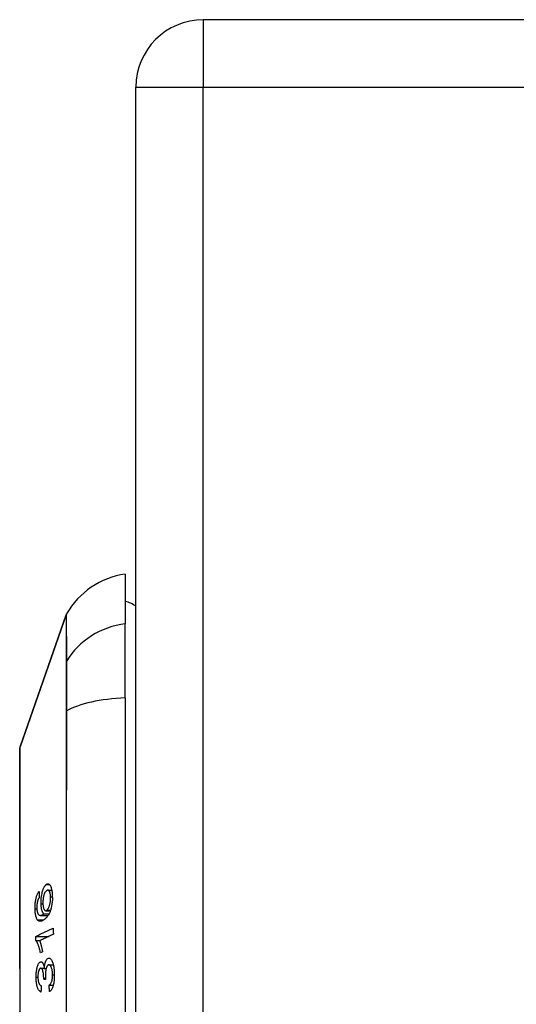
# Model space of a CAD drawing. Header units: inches. Extents: x 17 to 570, y 51 to 268.
# Tile 276 of 376: x 333.381 to 334.111, y 177.838 to 179.283. Entities that reach past the tile are written whole.
import ezdxf

# ---------------------------------------------------------------- set-up
doc = ezdxf.new("R2010")
doc.units = ezdxf.units.IN
doc.header["$MEASUREMENT"] = 0
doc.layers.add('Visible Edges(ANSI)', color=7, linetype='Continuous', lineweight=25)
doc.layers.add('Visible Tangent Edges(ANSI)', color=7, linetype='Continuous', lineweight=25)

msp = doc.modelspace()

# ---------------------------------------------------------------- linework, layer by layer
at = {"layer": 'Visible Edges(ANSI)'}
for p, q in [((334.4861, 179.2831), (333.6511, 179.2831)), ((333.5521, 147.4641), (333.5521, 179.1841)), ((333.5364, 178.4694), (333.5364, 178.3966)), ((333.3818, 178.2159), (333.4495, 178.4095)), ((333.5364, 178.2878), (333.5364, 178.3966)), ((333.5364, 178.2878), (333.5364, 177.4304)), ((333.4227, 178.0057), (333.4284, 178.0057)), ((333.4117, 177.9685), (333.4232, 177.9685)), ((333.4167, 177.9709), (333.4246, 177.9709)), ((333.4196, 177.9754), (333.4265, 177.9754)), ((333.4049, 177.9377), (333.4242, 177.9377)), ((333.4049, 177.9318), (333.4118, 177.9318)), ((333.4149, 177.915), (333.4118, 177.9135)), ((333.4244, 177.8959), (333.4307, 177.8959)), ((333.4124, 177.891), (333.4175, 177.891)), ((333.4175, 177.8908), (333.4202, 177.8908)), ((333.4166, 177.8748), (333.4194, 177.8748)), ((333.4194, 177.8742), (333.4166, 177.8748)), ((333.4246, 177.8659), (333.4306, 177.8659))]:
    msp.add_line(p, q, dxfattribs=at)
at = {"layer": 'Visible Edges(ANSI)', "flags": 128}
for points in [[(333.3815, 178.2143), (333.3815, 178.2139), (333.3815, 178.2126), (333.3815, 178.2105), (333.3815, 178.2075), (333.3815, 178.2037), (333.3814, 178.199), (333.3814, 178.1935), (333.3814, 178.1873), (333.3814, 178.1803), (333.3814, 178.1724), (333.3814, 178.1638), (333.3813, 178.1545), (333.3813, 178.1444), (333.3813, 178.1336), (333.3813, 178.1222), (333.3813, 178.1102), (333.3813, 178.0977), (333.3813, 178.0845), (333.3813, 178.0708), (333.3813, 178.0566), (333.3814, 178.0418), (333.3814, 178.0266), (333.3814, 178.011), (333.3814, 177.995), (333.3814, 177.9786), (333.3814, 177.962), (333.3815, 177.9452), (333.3815, 177.9283), (333.3815, 177.9111), (333.3815, 177.8938), (333.3815, 177.8763), (333.3815, 177.8588), (333.3815, 177.8413), (333.3815, 177.8239)], [(333.4127, 177.9856), (333.4127, 177.9883), (333.4128, 177.991), (333.413, 177.9937), (333.4133, 177.9963), (333.4137, 177.9988), (333.4141, 178.0008), (333.4145, 178.0024), (333.4148, 178.0035), (333.415, 178.0044), (333.4153, 178.0053), (333.4156, 178.0062), (333.4159, 178.007), (333.4162, 178.0078), (333.4165, 178.0086), (333.4169, 178.0093), (333.4172, 178.0099), (333.4175, 178.0105), (333.4179, 178.0111), (333.4182, 178.0116), (333.4186, 178.0121), (333.419, 178.0126), (333.4193, 178.013), (333.4197, 178.0133), (333.4201, 178.0137)], [(333.4201, 178.0137), (333.4206, 178.0141), (333.4211, 178.0144), (333.4216, 178.0146), (333.4222, 178.0148), (333.4227, 178.0148), (333.4232, 178.0148), (333.4237, 178.0146), (333.4242, 178.0144), (333.4248, 178.0141), (333.4253, 178.0136), (333.4259, 178.0128), (333.4265, 178.0118), (333.4271, 178.0107), (333.4275, 178.0095), (333.4278, 178.0084), (333.4281, 178.0074), (333.4283, 178.0064), (333.4285, 178.0053), (333.4287, 178.0042), (333.4288, 178.0031), (333.429, 178.0019), (333.4291, 178.0007), (333.4292, 177.9994), (333.4292, 177.9981)], [(333.404, 177.9779), (333.4039, 177.9792), (333.4039, 177.9805), (333.404, 177.9818), (333.404, 177.9831), (333.4041, 177.9845), (333.4042, 177.9858), (333.4043, 177.9871), (333.4045, 177.9885), (333.4047, 177.9897), (333.4049, 177.991), (333.4051, 177.9922), (333.4054, 177.9934), (333.4056, 177.9946), (333.4059, 177.9957), (333.4062, 177.9967), (333.4066, 177.9977), (333.4069, 177.9986), (333.4073, 177.9995), (333.4077, 178.0003), (333.408, 178.0011), (333.4084, 178.0018), (333.4088, 178.0024), (333.4092, 178.003), (333.4096, 178.0035)], [(333.4101, 177.9949), (333.4099, 177.9947), (333.4098, 177.9946), (333.4097, 177.9944), (333.4096, 177.9942), (333.4095, 177.994), (333.4094, 177.9938), (333.4093, 177.9936), (333.4092, 177.9934), (333.409, 177.9932), (333.4089, 177.993), (333.4088, 177.9927), (333.4087, 177.9925), (333.4086, 177.9923), (333.4085, 177.9921), (333.4084, 177.9918), (333.4083, 177.9916), (333.4082, 177.9913), (333.4081, 177.9911), (333.408, 177.9908), (333.4079, 177.9905), (333.4078, 177.9903), (333.4077, 177.99), (333.4076, 177.9897), (333.4075, 177.9894)], [(333.4096, 178.0035), (333.4097, 178.0031), (333.4097, 178.0028), (333.4097, 178.0024), (333.4097, 178.0021), (333.4097, 178.0017), (333.4097, 178.0014), (333.4098, 178.001), (333.4098, 178.0006), (333.4098, 178.0003), (333.4098, 177.9999), (333.4098, 177.9996), (333.4098, 177.9992), (333.4099, 177.9989), (333.4099, 177.9985), (333.4099, 177.9981), (333.4099, 177.9978), (333.4099, 177.9974), (333.4099, 177.9971), (333.41, 177.9967), (333.41, 177.9963), (333.41, 177.996), (333.41, 177.9956), (333.41, 177.9953), (333.4101, 177.9949)], [(333.4205, 178.0047), (333.4201, 178.0043), (333.4196, 178.0038), (333.4192, 178.0033), (333.4188, 178.0027), (333.4184, 178.0021), (333.418, 178.0013), (333.4176, 178.0005), (333.4173, 177.9995), (333.4169, 177.9985), (333.4167, 177.9976), (333.4164, 177.9967), (333.4162, 177.9958), (333.4161, 177.9951), (333.416, 177.9943), (333.4158, 177.9935), (333.4157, 177.9927), (333.4156, 177.9919), (333.4156, 177.991), (333.4155, 177.9902), (333.4155, 177.9894), (333.4154, 177.9885), (333.4154, 177.9877), (333.4154, 177.9869), (333.4155, 177.9861)], [(333.4292, 177.9981), (333.4293, 177.9917), (333.4287, 177.9852), (333.4277, 177.9793), (333.4267, 177.9758), (333.4263, 177.9746), (333.4259, 177.9737), (333.4255, 177.9728), (333.4252, 177.9719), (333.4248, 177.9711), (333.4244, 177.9704), (333.4239, 177.9697), (333.4235, 177.969), (333.4231, 177.9684), (333.4227, 177.9678), (333.4223, 177.9672), (333.4218, 177.9666), (333.4214, 177.9661), (333.4209, 177.9656), (333.4205, 177.9651), (333.42, 177.9647), (333.4196, 177.9642), (333.4192, 177.9638), (333.4187, 177.9634), (333.4183, 177.963)], [(333.4267, 177.9958), (333.4267, 177.9966), (333.4267, 177.9973), (333.4266, 177.998), (333.4265, 177.9987), (333.4264, 177.9993), (333.4263, 178), (333.4262, 178.0006), (333.426, 178.0012), (333.4259, 178.0017), (333.4257, 178.0022), (333.4256, 178.0027), (333.4254, 178.0031), (333.4252, 178.0035), (333.425, 178.0039), (333.4248, 178.0042), (333.4245, 178.0046), (333.4242, 178.005), (333.4238, 178.0053), (333.4233, 178.0056), (333.4227, 178.0057), (333.4222, 178.0056), (333.4216, 178.0054), (333.4211, 178.0051), (333.4205, 178.0047)], [(333.4214, 177.9762), (333.4218, 177.9765), (333.4222, 177.9769), (333.4225, 177.9774), (333.4229, 177.9779), (333.4233, 177.9785), (333.4236, 177.9792), (333.424, 177.9799), (333.4243, 177.9807), (333.4247, 177.9815), (333.425, 177.9823), (333.4253, 177.9833), (333.4256, 177.9842), (333.4258, 177.9853), (333.426, 177.9864), (333.4262, 177.9874), (333.4264, 177.9885), (333.4265, 177.9895), (333.4266, 177.9905), (333.4267, 177.9914), (333.4267, 177.9923), (333.4268, 177.9932), (333.4268, 177.9941), (333.4268, 177.995), (333.4267, 177.9958)], [(333.4075, 177.9894), (333.4074, 177.989), (333.4074, 177.9886), (333.4073, 177.9882), (333.4072, 177.9878), (333.4071, 177.9874), (333.407, 177.987), (333.407, 177.9866), (333.4069, 177.9862), (333.4068, 177.9858), (333.4068, 177.9854), (333.4067, 177.985), (333.4067, 177.9846), (333.4066, 177.9841), (333.4066, 177.9837), (333.4065, 177.9833), (333.4065, 177.9828), (333.4065, 177.9824), (333.4065, 177.982), (333.4065, 177.9815), (333.4064, 177.9811), (333.4064, 177.9807), (333.4064, 177.9802), (333.4064, 177.9798), (333.4065, 177.9794)], [(333.4167, 177.9709), (333.4165, 177.9711), (333.4162, 177.9714), (333.416, 177.9716), (333.4158, 177.9719), (333.4156, 177.9723), (333.4154, 177.9726), (333.4152, 177.973), (333.415, 177.9734), (333.4148, 177.9739), (333.4146, 177.9743), (333.4144, 177.9749), (333.4142, 177.9754), (333.414, 177.9761), (333.4138, 177.9768), (333.4136, 177.9775), (333.4135, 177.9783), (333.4133, 177.9791), (333.4132, 177.98), (333.4131, 177.9809), (333.413, 177.9818), (333.4129, 177.9827), (333.4128, 177.9837), (333.4128, 177.9846), (333.4127, 177.9856)], [(333.4155, 177.9861), (333.4155, 177.9847), (333.4156, 177.9834), (333.4158, 177.9821), (333.416, 177.981), (333.4162, 177.9799), (333.4165, 177.9789), (333.4168, 177.9782), (333.4171, 177.9776), (333.4173, 177.9771), (333.4176, 177.9767), (333.4178, 177.9764), (333.4181, 177.9761), (333.4183, 177.9759), (333.4186, 177.9757), (333.4189, 177.9755), (333.4191, 177.9754), (333.4194, 177.9754), (333.4197, 177.9754), (333.42, 177.9754), (333.4203, 177.9755), (333.4205, 177.9756), (333.4208, 177.9758), (333.4211, 177.976), (333.4214, 177.9762)], [(333.4074, 177.9621), (333.4071, 177.9624), (333.4069, 177.9628), (333.4067, 177.9632), (333.4064, 177.9637), (333.4062, 177.9642), (333.406, 177.9647), (333.4058, 177.9652), (333.4056, 177.9658), (333.4054, 177.9663), (333.4052, 177.967), (333.4051, 177.9676), (333.4049, 177.9683), (333.4048, 177.969), (333.4047, 177.9697), (333.4045, 177.9704), (333.4044, 177.9712), (333.4043, 177.972), (333.4043, 177.9728), (333.4042, 177.9736), (333.4041, 177.9744), (333.4041, 177.9753), (333.404, 177.9761), (333.404, 177.977), (333.404, 177.9779)], [(333.4065, 177.9794), (333.4065, 177.979), (333.4065, 177.9787), (333.4065, 177.9784), (333.4065, 177.9781), (333.4065, 177.9777), (333.4066, 177.9774), (333.4066, 177.9771), (333.4066, 177.9768), (333.4066, 177.9765), (333.4067, 177.9762), (333.4067, 177.9759), (333.4068, 177.9756), (333.4068, 177.9753), (333.4069, 177.975), (333.4069, 177.9748), (333.407, 177.9745), (333.407, 177.9743), (333.4071, 177.974), (333.4071, 177.9738), (333.4072, 177.9735), (333.4073, 177.9733), (333.4073, 177.9731), (333.4074, 177.9729), (333.4075, 177.9726)], [(333.4075, 177.9726), (333.408, 177.9713), (333.4087, 177.9703), (333.4093, 177.9695), (333.41, 177.969), (333.4107, 177.9686), (333.4113, 177.9685), (333.4118, 177.9685), (333.4121, 177.9685), (333.4124, 177.9685), (333.4127, 177.9686), (333.4129, 177.9687), (333.4132, 177.9688), (333.4135, 177.9689), (333.4138, 177.969), (333.4141, 177.9691), (333.4144, 177.9693), (333.4147, 177.9695), (333.415, 177.9696), (333.4153, 177.9698), (333.4156, 177.97), (333.4158, 177.9702), (333.4161, 177.9704), (333.4164, 177.9706), (333.4167, 177.9709)], [(333.4183, 177.963), (333.4178, 177.9627), (333.4173, 177.9623), (333.4168, 177.9619), (333.4163, 177.9616), (333.4158, 177.9613), (333.4153, 177.961), (333.4148, 177.9607), (333.4143, 177.9605), (333.4139, 177.9603), (333.4134, 177.9601), (333.4129, 177.96), (333.4124, 177.9599), (333.412, 177.9598), (333.4115, 177.9598), (333.4111, 177.9598), (333.4106, 177.9599), (333.4102, 177.96), (333.4098, 177.9601), (333.4094, 177.9603), (333.4089, 177.9605), (333.4085, 177.9608), (333.4081, 177.9612), (333.4077, 177.9616), (333.4074, 177.9621)], [(333.4049, 177.9377), (333.4059, 177.9382), (333.407, 177.9387), (333.4081, 177.9392), (333.4091, 177.9397), (333.4102, 177.9403), (333.4113, 177.9408), (333.4123, 177.9413), (333.4134, 177.9418), (333.4145, 177.9423), (333.4156, 177.9428), (333.4167, 177.9433), (333.4177, 177.9438), (333.4188, 177.9443), (333.4199, 177.9449), (333.421, 177.9454), (333.422, 177.9459), (333.4231, 177.9464), (333.4242, 177.9469), (333.4253, 177.9474), (333.4263, 177.9479), (333.4274, 177.9484), (333.4285, 177.9489), (333.4295, 177.9494), (333.4306, 177.9499)], [(333.4049, 177.9318), (333.4049, 177.9321), (333.4049, 177.9323), (333.4049, 177.9326), (333.4049, 177.9328), (333.4049, 177.9331), (333.4049, 177.9333), (333.4049, 177.9336), (333.4049, 177.9338), (333.4049, 177.934), (333.4049, 177.9343), (333.4049, 177.9345), (333.4049, 177.9348), (333.4049, 177.935), (333.4049, 177.9353), (333.4049, 177.9355), (333.4049, 177.9358), (333.4049, 177.936), (333.4049, 177.9362), (333.4049, 177.9365), (333.4049, 177.9367), (333.4049, 177.937), (333.4049, 177.9372), (333.4049, 177.9375), (333.4049, 177.9377)], [(333.4308, 177.9408), (333.43, 177.9404), (333.4291, 177.9401), (333.4283, 177.9397), (333.4275, 177.9393), (333.4266, 177.9389), (333.4258, 177.9385), (333.4249, 177.9381), (333.4241, 177.9377), (333.4233, 177.9373), (333.4224, 177.9369), (333.4216, 177.9365), (333.4207, 177.9361), (333.4199, 177.9357), (333.4191, 177.9353), (333.4182, 177.9349), (333.4174, 177.9345), (333.4165, 177.9341), (333.4157, 177.9337), (333.4149, 177.9333), (333.414, 177.9329), (333.4132, 177.9325), (333.4123, 177.9321), (333.4115, 177.9317), (333.4107, 177.9313)], [(333.4306, 177.9499), (333.4306, 177.9495), (333.4306, 177.9492), (333.4306, 177.9488), (333.4306, 177.9484), (333.4306, 177.948), (333.4306, 177.9476), (333.4306, 177.9473), (333.4306, 177.9469), (333.4307, 177.9465), (333.4307, 177.9461), (333.4307, 177.9458), (333.4307, 177.9454), (333.4307, 177.945), (333.4307, 177.9446), (333.4307, 177.9442), (333.4307, 177.9439), (333.4307, 177.9435), (333.4307, 177.9431), (333.4307, 177.9427), (333.4308, 177.9424), (333.4308, 177.942), (333.4308, 177.9416), (333.4308, 177.9412), (333.4308, 177.9408)], [(333.4118, 177.9135), (333.4115, 177.915), (333.4112, 177.9164), (333.4109, 177.9177), (333.4106, 177.9189), (333.4103, 177.92), (333.41, 177.9211), (333.4097, 177.9221), (333.4094, 177.923), (333.4091, 177.9239), (333.4088, 177.9247), (333.4085, 177.9255), (333.4082, 177.9262), (333.4079, 177.9268), (333.4077, 177.9274), (333.4074, 177.928), (333.4072, 177.9285), (333.4069, 177.929), (333.4066, 177.9295), (333.4064, 177.93), (333.4061, 177.9304), (333.4058, 177.9308), (333.4055, 177.9312), (333.4052, 177.9315), (333.4049, 177.9318)], [(333.4107, 177.9313), (333.4108, 177.9309), (333.411, 177.9305), (333.4112, 177.9301), (333.4113, 177.9296), (333.4115, 177.9292), (333.4116, 177.9287), (333.4118, 177.9282), (333.4119, 177.9277), (333.4121, 177.9272), (333.4122, 177.9267), (333.4124, 177.9262), (333.4125, 177.9257), (333.4126, 177.9252), (333.4128, 177.9247), (333.4129, 177.9242), (333.4131, 177.9235), (333.4133, 177.9226), (333.4135, 177.9217), (333.4138, 177.9207), (333.414, 177.9197), (333.4142, 177.9186), (333.4145, 177.9174), (333.4147, 177.9162), (333.4149, 177.915)], [(333.4055, 177.8776), (333.4055, 177.8793), (333.4055, 177.8809), (333.4056, 177.8825), (333.4057, 177.8841), (333.4059, 177.8857), (333.4061, 177.8873), (333.4063, 177.8888), (333.4066, 177.8902), (333.4069, 177.8916), (333.4072, 177.8929), (333.4076, 177.8941), (333.408, 177.8952), (333.4084, 177.8962), (333.4087, 177.897), (333.4091, 177.8977), (333.4095, 177.8983), (333.4098, 177.8987), (333.4102, 177.8992), (333.4105, 177.8995), (333.4109, 177.8998), (333.4112, 177.9001), (333.4116, 177.9003), (333.4119, 177.9004), (333.4123, 177.9005)], [(333.4123, 177.9005), (333.4125, 177.9005), (333.4127, 177.9005), (333.413, 177.9004), (333.4132, 177.9004), (333.4135, 177.9003), (333.4137, 177.9002), (333.4139, 177.9), (333.4141, 177.8998), (333.4144, 177.8996), (333.4146, 177.8994), (333.4148, 177.8991), (333.415, 177.8988), (333.4153, 177.8984), (333.4155, 177.8979), (333.4158, 177.8975), (333.416, 177.8969), (333.4162, 177.8963), (333.4165, 177.8956), (333.4167, 177.8949), (333.4169, 177.8941), (333.4171, 177.8933), (333.4172, 177.8925), (333.4174, 177.8917), (333.4175, 177.8908)], [(333.4175, 177.8908), (333.4176, 177.8916), (333.4177, 177.8924), (333.4178, 177.8932), (333.4179, 177.8939), (333.418, 177.8947), (333.4181, 177.8954), (333.4182, 177.8961), (333.4184, 177.8968), (333.4185, 177.8975), (333.4187, 177.8982), (333.4188, 177.8988), (333.419, 177.8994), (333.4192, 177.9), (333.4194, 177.9006), (333.4197, 177.9013), (333.42, 177.902), (333.4204, 177.9027), (333.4208, 177.9034), (333.4213, 177.9041), (333.4219, 177.9046), (333.4224, 177.905), (333.4229, 177.9054), (333.4235, 177.9056), (333.424, 177.9057)], [(333.424, 177.8959), (333.4237, 177.8959), (333.4234, 177.8958), (333.4232, 177.8956), (333.4229, 177.8954), (333.4226, 177.8952), (333.4223, 177.8949), (333.422, 177.8946), (333.4217, 177.8942), (333.4215, 177.8938), (333.4212, 177.8933), (333.421, 177.8928), (333.4207, 177.8923), (333.4205, 177.8916), (333.4203, 177.891), (333.4201, 177.8902), (333.4199, 177.8894), (333.4196, 177.8884), (333.4195, 177.8874), (333.4193, 177.8863), (333.4192, 177.8852), (333.4191, 177.884), (333.419, 177.8829), (333.419, 177.8817), (333.419, 177.8806)], [(333.424, 177.9057), (333.4247, 177.9057), (333.4254, 177.9055), (333.4261, 177.9052), (333.4268, 177.9047), (333.4274, 177.904), (333.428, 177.9031), (333.4286, 177.9021), (333.4291, 177.9009), (333.4296, 177.8998), (333.43, 177.8986), (333.4303, 177.8976), (333.4306, 177.8965), (333.4308, 177.8955), (333.4311, 177.8944), (333.4313, 177.8932), (333.4315, 177.892), (333.4317, 177.8908), (333.4318, 177.8895), (333.4319, 177.8882), (333.432, 177.8869), (333.4321, 177.8856), (333.4322, 177.8842), (333.4322, 177.8829), (333.4322, 177.8815)], [(333.4296, 177.8812), (333.4296, 177.8824), (333.4295, 177.8836), (333.4294, 177.8848), (333.4293, 177.886), (333.4292, 177.887), (333.429, 177.8881), (333.4288, 177.8891), (333.4286, 177.89), (333.4283, 177.8909), (333.4281, 177.8916), (333.4278, 177.8923), (333.4276, 177.8929), (333.4273, 177.8934), (333.4271, 177.8939), (333.4268, 177.8943), (333.4265, 177.8947), (333.4262, 177.895), (333.4259, 177.8953), (333.4256, 177.8956), (333.4253, 177.8957), (333.425, 177.8958), (333.4247, 177.8959), (333.4244, 177.8959), (333.424, 177.8959)], [(333.4122, 177.891), (333.4119, 177.8909), (333.4116, 177.8908), (333.4114, 177.8907), (333.4111, 177.8905), (333.4109, 177.8902), (333.4106, 177.89), (333.4104, 177.8896), (333.4101, 177.8892), (333.4099, 177.8888), (333.4097, 177.8883), (333.4095, 177.8878), (333.4093, 177.8872), (333.4091, 177.8866), (333.4089, 177.8859), (333.4087, 177.8852), (333.4086, 177.8845), (333.4085, 177.8838), (333.4084, 177.883), (333.4083, 177.8822), (333.4082, 177.8814), (333.4082, 177.8806), (333.4081, 177.8798), (333.4081, 177.879), (333.4081, 177.8782)], [(333.4166, 177.8763), (333.4165, 177.8799), (333.4161, 177.8834), (333.4155, 177.8864), (333.4151, 177.8881), (333.4149, 177.8886), (333.4148, 177.8889), (333.4147, 177.8891), (333.4145, 177.8894), (333.4144, 177.8896), (333.4143, 177.8898), (333.4141, 177.89), (333.414, 177.8902), (333.4139, 177.8904), (333.4137, 177.8905), (333.4136, 177.8906), (333.4134, 177.8907), (333.4133, 177.8908), (333.4131, 177.8909), (333.413, 177.8909), (333.4128, 177.891), (333.4126, 177.891), (333.4125, 177.891), (333.4123, 177.891), (333.4122, 177.891)], [(333.419, 177.8806), (333.419, 177.8803), (333.419, 177.88), (333.419, 177.8798), (333.419, 177.8795), (333.419, 177.8792), (333.419, 177.879), (333.4191, 177.8787), (333.4191, 177.8784), (333.4191, 177.8782), (333.4191, 177.8779), (333.4191, 177.8776), (333.4191, 177.8774), (333.4192, 177.8771), (333.4192, 177.8768), (333.4192, 177.8765), (333.4192, 177.8763), (333.4192, 177.876), (333.4193, 177.8757), (333.4193, 177.8755), (333.4193, 177.8752), (333.4193, 177.8749), (333.4194, 177.8747), (333.4194, 177.8744), (333.4194, 177.8742)], [(333.4246, 177.8659), (333.425, 177.8662), (333.4253, 177.8665), (333.4257, 177.8669), (333.4261, 177.8673), (333.4265, 177.8677), (333.4268, 177.8682), (333.4272, 177.8688), (333.4275, 177.8694), (333.4278, 177.8701), (333.4281, 177.8708), (333.4284, 177.8716), (333.4286, 177.8724), (333.4288, 177.8731), (333.429, 177.8738), (333.4291, 177.8745), (333.4292, 177.8752), (333.4293, 177.8759), (333.4294, 177.8766), (333.4294, 177.8774), (333.4295, 177.8781), (333.4295, 177.8789), (333.4296, 177.8797), (333.4296, 177.8805), (333.4296, 177.8812)], [(333.4322, 177.8815), (333.4322, 177.8794), (333.4322, 177.8772), (333.432, 177.8751), (333.4319, 177.873), (333.4316, 177.871), (333.4313, 177.8692), (333.431, 177.8676), (333.4307, 177.8662), (333.4304, 177.8651), (333.4301, 177.8642), (333.4299, 177.8633), (333.4295, 177.8625), (333.4292, 177.8617), (333.4289, 177.861), (333.4286, 177.8603), (333.4282, 177.8597), (333.4279, 177.8591), (333.4275, 177.8586), (333.4271, 177.8582), (333.4267, 177.8578), (333.4263, 177.8574), (333.4259, 177.8572), (333.4255, 177.8569), (333.4251, 177.8567)], [(333.4125, 177.856), (333.412, 177.8563), (333.4114, 177.8566), (333.4108, 177.8571), (333.4102, 177.8577), (333.4097, 177.8583), (333.4091, 177.8591), (333.4086, 177.86), (333.4082, 177.861), (333.4078, 177.8619), (333.4075, 177.8628), (333.4072, 177.8637), (333.4069, 177.8646), (333.4067, 177.8655), (333.4065, 177.8665), (333.4063, 177.8675), (333.4061, 177.8685), (333.406, 177.8696), (333.4058, 177.8707), (333.4057, 177.8718), (333.4057, 177.873), (333.4056, 177.8741), (333.4055, 177.8753), (333.4055, 177.8765), (333.4055, 177.8776)], [(333.4081, 177.8782), (333.4081, 177.8769), (333.4082, 177.8756), (333.4083, 177.8743), (333.4085, 177.8731), (333.4087, 177.872), (333.4089, 177.871), (333.4091, 177.8702), (333.4093, 177.8695), (333.4095, 177.869), (333.4097, 177.8686), (333.4099, 177.8681), (333.4101, 177.8677), (333.4103, 177.8674), (333.4106, 177.8671), (333.4108, 177.8668), (333.411, 177.8665), (333.4113, 177.8663), (333.4115, 177.866), (333.4117, 177.8659), (333.412, 177.8657), (333.4122, 177.8656), (333.4125, 177.8654), (333.4127, 177.8653), (333.413, 177.8652)], [(333.413, 177.8652), (333.413, 177.8649), (333.4129, 177.8645), (333.4129, 177.8641), (333.4129, 177.8637), (333.4129, 177.8633), (333.4129, 177.8629), (333.4129, 177.8625), (333.4128, 177.8622), (333.4128, 177.8618), (333.4128, 177.8614), (333.4128, 177.861), (333.4128, 177.8606), (333.4127, 177.8602), (333.4127, 177.8598), (333.4127, 177.8595), (333.4127, 177.8591), (333.4127, 177.8587), (333.4127, 177.8583), (333.4126, 177.8579), (333.4126, 177.8575), (333.4126, 177.8571), (333.4126, 177.8567), (333.4126, 177.8564), (333.4125, 177.856)], [(333.4166, 177.8748), (333.4166, 177.8748), (333.4166, 177.8749), (333.4166, 177.8749), (333.4166, 177.875), (333.4166, 177.8751), (333.4166, 177.8751), (333.4166, 177.8752), (333.4166, 177.8753), (333.4166, 177.8753), (333.4166, 177.8754), (333.4166, 177.8755), (333.4166, 177.8755), (333.4166, 177.8756), (333.4166, 177.8756), (333.4166, 177.8757), (333.4166, 177.8758), (333.4166, 177.8758), (333.4166, 177.8759), (333.4166, 177.8759), (333.4166, 177.876), (333.4166, 177.8761), (333.4166, 177.8761), (333.4166, 177.8762), (333.4166, 177.8763)], [(333.4251, 177.8567), (333.4251, 177.8571), (333.4251, 177.8575), (333.4251, 177.8579), (333.425, 177.8583), (333.425, 177.8586), (333.425, 177.859), (333.425, 177.8594), (333.4249, 177.8598), (333.4249, 177.8602), (333.4249, 177.8605), (333.4249, 177.8609), (333.4248, 177.8613), (333.4248, 177.8617), (333.4248, 177.8621), (333.4248, 177.8624), (333.4248, 177.8628), (333.4247, 177.8632), (333.4247, 177.8636), (333.4247, 177.864), (333.4247, 177.8643), (333.4246, 177.8647), (333.4246, 177.8651), (333.4246, 177.8655), (333.4246, 177.8659)]]:
    msp.add_lwpolyline(points, dxfattribs=at)
at = {"layer": 'Visible Edges(ANSI)'}
for centre, radius, start, end in [((333.6511, 179.1841), 0.099, 90, 180), ((333.5527, 178.3524), 0.1181, 97.9413, 150.1831), ((333.5285, 178.3906), 0.0394, 53.1301, 78.463), ((333.4588, 178.4062), 0.00984, 150.1831, 160.71), ((333.3864, 178.2143), 0.00492, 160.71, 179.8269)]:
    msp.add_arc(centre, radius, start, end, dxfattribs=at)
at = {"layer": 'Visible Tangent Edges(ANSI)'}
for p, q in [((333.6511, 179.2831), (333.6511, 179.1841)), ((333.5521, 179.1841), (333.6511, 179.1841)), ((333.6511, 179.1841), (334.4861, 179.1841)), ((333.6511, 147.4641), (333.6511, 179.1841)), ((333.4495, 178.4095), (333.3818, 178.2159)), ((333.4495, 178.3398), (333.4495, 178.3397)), ((333.4495, 178.2679), (333.4495, 178.2675)), ((333.4201, 178.0137), (333.4252, 178.0137)), ((333.4267, 177.9958), (333.4293, 177.9958)), ((333.4127, 177.9856), (333.4155, 177.9856)), ((333.404, 177.9779), (333.4065, 177.9779)), ((333.4214, 177.9762), (333.4268, 177.9762)), ((333.4074, 177.9621), (333.417, 177.9621)), ((333.4123, 177.9005), (333.4128, 177.9005)), ((333.424, 177.9057), (333.4248, 177.9057)), ((333.4296, 177.8812), (333.4322, 177.8812)), ((333.4055, 177.8776), (333.4081, 177.8776)), ((333.4166, 177.8763), (333.4192, 177.8763))]:
    msp.add_line(p, q, dxfattribs=at)
at = {"layer": 'Visible Tangent Edges(ANSI)', "flags": 128}
for points in [[(333.4495, 178.4095), (333.4495, 178.4093), (333.4495, 178.409), (333.4495, 178.4084), (333.4495, 178.4075), (333.4495, 178.4064), (333.4495, 178.4051), (333.4495, 178.4035), (333.4495, 178.4017), (333.4495, 178.3996), (333.4495, 178.3973), (333.4495, 178.3947), (333.4495, 178.3919), (333.4495, 178.3889), (333.4495, 178.3856), (333.4495, 178.3821), (333.4495, 178.3783), (333.4495, 178.3743), (333.4495, 178.3701), (333.4495, 178.3656), (333.4495, 178.3609), (333.4495, 178.356), (333.4495, 178.3508), (333.4495, 178.3455), (333.4495, 178.3398)], [(333.4504, 178.3419), (333.4504, 178.3475), (333.4504, 178.3529), (333.4504, 178.358), (333.4504, 178.3629), (333.4504, 178.3676), (333.4504, 178.372), (333.4504, 178.3762), (333.4503, 178.3802), (333.4503, 178.3839), (333.4503, 178.3874), (333.4503, 178.3907), (333.4503, 178.3937), (333.4503, 178.3965), (333.4503, 178.399), (333.4503, 178.4013), (333.4503, 178.4034), (333.4503, 178.4052), (333.4503, 178.4068), (333.4503, 178.4081), (333.4503, 178.4092), (333.4502, 178.41), (333.4502, 178.4106), (333.4502, 178.411), (333.4502, 178.4111)], [(333.4504, 178.2687), (333.4505, 178.2729), (333.4505, 178.277), (333.4505, 178.2811), (333.4505, 178.2851), (333.4505, 178.289), (333.4505, 178.2928), (333.4505, 178.2966), (333.4505, 178.3002), (333.4505, 178.3038), (333.4505, 178.3072), (333.4505, 178.3105), (333.4505, 178.3138), (333.4505, 178.3169), (333.4505, 178.3198), (333.4505, 178.3227), (333.4505, 178.3254), (333.4505, 178.328), (333.4505, 178.3304), (333.4505, 178.3327), (333.4505, 178.3349), (333.4505, 178.3369), (333.4505, 178.3387), (333.4505, 178.3404), (333.4504, 178.3419)], [(333.4495, 178.3397), (333.4495, 178.3381), (333.4495, 178.3364), (333.4495, 178.3346), (333.4495, 178.3326), (333.4495, 178.3305), (333.4495, 178.3282), (333.4495, 178.3258), (333.4495, 178.3233), (333.4495, 178.3206), (333.4495, 178.3178), (333.4495, 178.3149), (333.4495, 178.3119), (333.4495, 178.3088), (333.4495, 178.3055), (333.4495, 178.3021), (333.4495, 178.2987), (333.4495, 178.2951), (333.4495, 178.2915), (333.4495, 178.2877), (333.4495, 178.2839), (333.4495, 178.28), (333.4495, 178.2761), (333.4495, 178.272), (333.4495, 178.2679)], [(333.4495, 178.2675), (333.4495, 178.2347), (333.4495, 178.2016), (333.4495, 178.1682), (333.4495, 178.1346), (333.4495, 178.1008), (333.4495, 178.0668), (333.4495, 178.0326), (333.4495, 177.9982), (333.4495, 177.9637), (333.4495, 177.9291), (333.4495, 177.8945), (333.4495, 177.8599), (333.4495, 177.8253)], [(333.4502, 177.8252), (333.4502, 177.8599), (333.4502, 177.8946), (333.4503, 177.9293), (333.4503, 177.964), (333.4503, 177.9986), (333.4503, 178.033), (333.4503, 178.0673), (333.4503, 178.1014), (333.4503, 178.1354), (333.4504, 178.1691), (333.4504, 178.2026), (333.4504, 178.2358), (333.4504, 178.2687)], [(333.3815, 178.1326), (333.3815, 178.1391), (333.3815, 178.1454), (333.3815, 178.1515), (333.3815, 178.1573), (333.3815, 178.1629), (333.3816, 178.1682), (333.3816, 178.1733), (333.3816, 178.1781), (333.3816, 178.1826), (333.3816, 178.1868), (333.3816, 178.1908), (333.3817, 178.1944), (333.3817, 178.1978), (333.3817, 178.2009), (333.3817, 178.2038), (333.3817, 178.2063), (333.3817, 178.2086), (333.3817, 178.2105), (333.3817, 178.2122), (333.3817, 178.2135), (333.3817, 178.2146), (333.3818, 178.2153), (333.3818, 178.2158), (333.3818, 178.2159)], [(333.3815, 178.088), (333.3814, 178.09), (333.3814, 178.092), (333.3814, 178.094), (333.3814, 178.0959), (333.3814, 178.0979), (333.3814, 178.0998), (333.3814, 178.1018), (333.3814, 178.1037), (333.3814, 178.1056), (333.3814, 178.1075), (333.3814, 178.1094), (333.3814, 178.1112), (333.3814, 178.1131), (333.3814, 178.1149), (333.3814, 178.1167), (333.3814, 178.1186), (333.3814, 178.1204), (333.3814, 178.1221), (333.3814, 178.1239), (333.3814, 178.1257), (333.3814, 178.1274), (333.3814, 178.1292), (333.3814, 178.1309), (333.3815, 178.1326)], [(333.3817, 177.8176), (333.3818, 177.8383), (333.3818, 177.8591), (333.3818, 177.8798), (333.3817, 177.9005), (333.3817, 177.9211), (333.3817, 177.9414), (333.3817, 177.9614), (333.3817, 177.981), (333.3816, 178.0003), (333.3816, 178.0191), (333.3816, 178.0373), (333.3815, 178.0549), (333.3815, 178.0718), (333.3815, 178.088)]]:
    msp.add_lwpolyline(points, dxfattribs=at)
at = {"layer": 'Visible Tangent Edges(ANSI)'}
msp.add_arc((333.3864, 178.2143), 0.00492, 160.71, 179.8269, dxfattribs=at)
for centre, major_axis, ratio, start_param, end_param in [((333.5527, 178.2862), (-0.1181, 0), 0.943995, 4.850991, 5.75935), ((333.459, 178.3373), (-0.00984, -0.00008), 0.945463, 5.751833, 6.01554), ((333.5527, 178.2492), (-0.1181, 0), 0.32996, 4.850991, 5.75935), ((333.459, 178.2671), (-0.00984, 0.00003), 0.32572, 5.760249, 6.023956)]:
    msp.add_ellipse(centre, major_axis=major_axis, ratio=ratio, start_param=start_param, end_param=end_param, dxfattribs=at)

doc.saveas('drawing.dxf')
